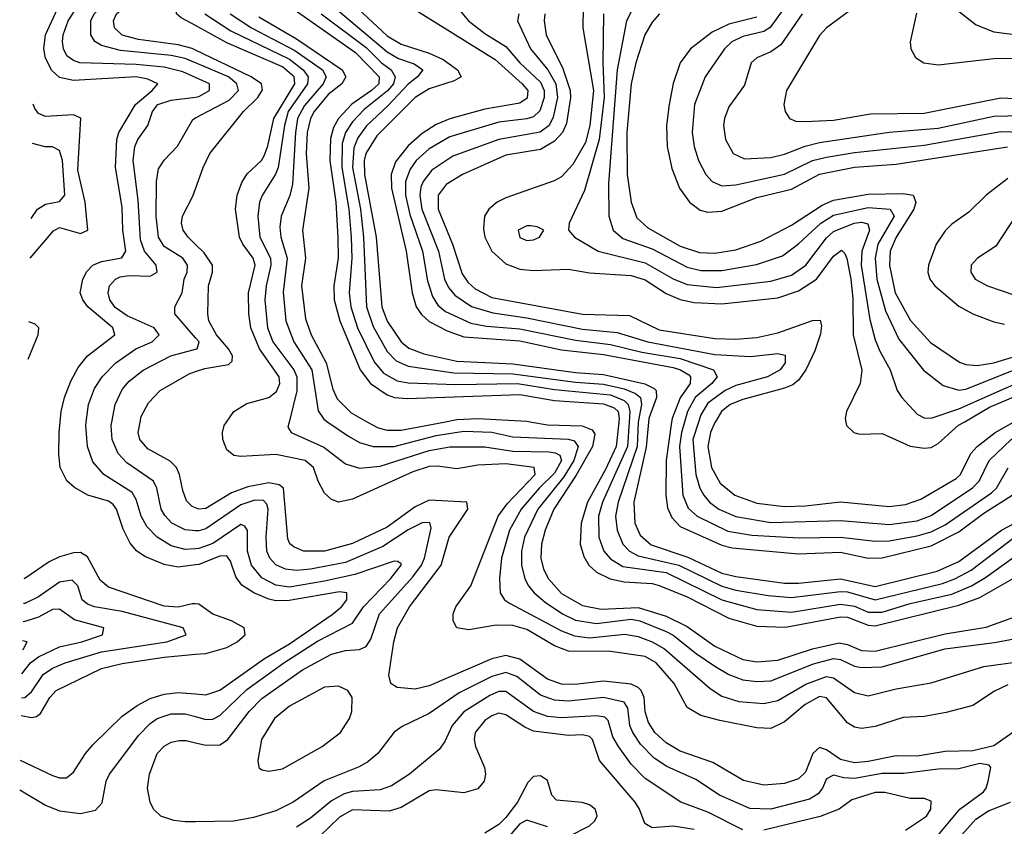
# Model space of a CAD drawing. Header units: inches. Extents: x 1173000 to 1307049, y 522583 to 678455.
# Tile 530 of 617: x 1199496 to 1202320, y 668841 to 671153. Entities that reach past the tile are written whole.
import ezdxf

# ---------------------------------------------------------------- set-up
doc = ezdxf.new("R2010")
doc.units = ezdxf.units.IN
doc.header["$MEASUREMENT"] = 0
for name, color, linetype in [('B1696', 7, 'Continuous'), ('B1697', 7, 'Continuous'), ('B2606', 7, 'Continuous'), ('B2607', 7, 'Continuous')]:
    doc.layers.add(name, color=color, linetype=linetype)

msp = doc.modelspace()

# ---------------------------------------------------------------- linework, layer by layer
at = {"layer": 'B1696', "color": 5}
for points, elevation in [([(1200000, 669590.2), (1199950, 669583.9), (1199910, 669591.3), (1199854.2, 669614.2), (1199830.8, 669630.8), (1199812.6, 669652.6), (1199792.5, 669692.5), (1199773.6, 669750), (1199763.6, 669763.6), (1199750, 669772.8), (1199690.7, 669790.7), (1199652.5, 669812.5), (1199631.2, 669831.2), (1199612, 669870), (1199608.1, 669908.1), (1199608.5, 669970), (1199611.8, 670000)], 1420), ([(1200000, 669636.5), (1199970, 669634.8), (1199930, 669645.4), (1199889.6, 669669.6), (1199860.2, 669700.2), (1199843.7, 669730), (1199830, 669777.8), (1199818.4, 669798.4), (1199737.2, 669850), (1199705.8, 669885.8), (1199689.7, 669929.7), (1199685, 669990), (1199686.3, 670000)], 1440), ([(1200000, 669688.4), (1199970, 669690.7), (1199932.2, 669710), (1199911.7, 669731.7), (1199901.6, 669750), (1199889.3, 669810), (1199879.2, 669830), (1199803, 669883), (1199778.2, 669910), (1199761.1, 669950), (1199757.6, 669990), (1199759.6, 670000)], 1460), ([(1200000, 669754.3), (1199990, 669758.1), (1199974.5, 669774.5), (1199963.4, 669803.4), (1199954.5, 669850), (1199945, 669870), (1199927.4, 669887.4), (1199863, 669923), (1199840.3, 669950), (1199835.3, 669970), (1199841.4, 670000)], 1480), ([(1200000, 669478.3), (1199990, 669479.2), (1199950, 669469.2), (1199910, 669472.2), (1199750, 669526.6), (1199726.5, 669546.5), (1199690, 669613.1), (1199670, 669625.9), (1199650, 669625.1), (1199610, 669613.8), (1199580.4, 669599.6), (1199510, 669551), (1199507.6, 669550.5)], 1380), ([(1199500.9, 669209.6), (1199510, 669210), (1199530, 669226), (1199563.4, 669276.6), (1199590, 669294.5), (1199626.4, 669310), (1199730, 669341.4), (1199917.4, 669370), (1199973.4, 669390), (1199964.7, 669410), (1199790, 669456.5), (1199710.3, 669470.3), (1199690, 669477.9), (1199675.1, 669490), (1199662.5, 669530), (1199646.6, 669546.6), (1199610, 669541.3), (1199550, 669498.5), (1199510, 669479.9), (1199506.2, 669479.5)], 1360), ([(1199502.2, 669278), (1199527, 669310), (1199550, 669327), (1199610, 669355.4), (1199674, 669370), (1199733.4, 669390), (1199737, 669410), (1199653.1, 669433.1), (1199610, 669463.3), (1199590, 669462.1), (1199550, 669440.3), (1199510, 669427.8), (1199505.2, 669427.2)], 1340), ([(1199503.6, 669347.4), (1199506.3, 669350), (1199517.1, 669370), (1199504.1, 669372.8)], 1320), ([(1199499.9, 669158.5), (1199530, 669152.8), (1199543.9, 669156.1), (1199555.3, 669164.7), (1199582, 669210), (1199600.7, 669230), (1199730, 669293.2), (1199790, 669307.4), (1199910, 669326.1), (1200000, 669334.1)], 1380), ([(1199497.3, 669030.8), (1199590, 668986.2), (1199610, 668979.9), (1199630, 668980.2), (1199650, 668995.9), (1199684.4, 669050), (1199705.4, 669074.6), (1199790, 669156.6), (1199832.4, 669187.6), (1199870, 669207.1), (1199910, 669219.9), (1199950, 669224.7), (1200000, 669220.5)], 1420), ([(1199495.7, 668945.8), (1199570, 668901.6), (1199610, 668884.9), (1199670, 668877.9), (1199713.1, 668886.9), (1199731.9, 668908.1), (1199744, 668970), (1199753, 668990), (1199837.5, 669102.5), (1199870, 669135.8), (1199890.2, 669150), (1199930, 669163.2), (1199970, 669163.4), (1200000, 669155.4)], 1440), ([(1200000, 668853.7), (1199970, 668853.3), (1199937.8, 668857.8), (1199900.2, 668870), (1199879.4, 668890), (1199869.5, 668910), (1199862.2, 668950), (1199867.9, 668990), (1199890, 669049.8), (1199910, 669071), (1199930, 669082), (1199953, 669087), (1199973.5, 669086.5), (1200000, 669080.2)], 1460)]:
    msp.add_lwpolyline(points, dxfattribs=dict(at, elevation=elevation))
at = {"layer": 'B1697', "color": 5}
for points, elevation in [([(1200000, 670987.6), (1199963.6, 671003.6), (1199910, 671017.5), (1199830, 671025.3), (1199667.8, 671030), (1199650, 671036.3), (1199631.3, 671050), (1199621.5, 671070), (1199618.3, 671090), (1199620.1, 671110), (1199635, 671150), (1199664.3, 671195.7), (1199679.7, 671210), (1199711.7, 671228.3), (1199822.8, 671277.2), (1199871.6, 671308.4), (1199924, 671350), (1199941.1, 671370), (1199965, 671430), (1199988.5, 671470), (1200000, 671479.4)], 1440), ([(1200000, 671029.9), (1199970, 671042.5), (1199930, 671050.4), (1199784.9, 671064.9), (1199730, 671079.2), (1199710.9, 671090.9), (1199699.3, 671110), (1199700.1, 671150), (1199709.1, 671170), (1199739.8, 671200.2), (1199810, 671236.4), (1199879.6, 671280.4), (1199960.1, 671339.9), (1199970.2, 671350), (1199985, 671410), (1200000, 671438.4)], 1460), ([(1200000, 671065.8), (1199990, 671070.5), (1199950, 671081.3), (1199836.3, 671096.3), (1199789.5, 671109.5), (1199767.5, 671130), (1199764.5, 671150), (1199773.3, 671170), (1199797, 671190), (1199901.5, 671258.5), (1199992.3, 671327.7), (1200000, 671341.6)], 1480), ([(1200000, 671136.8), (1199959.2, 671159.2), (1199945.9, 671170), (1199944.4, 671184.4), (1199955.8, 671210), (1200000, 671256.9)], 1520), ([(1199611.8, 670000), (1199615, 670030), (1199624, 670070), (1199642.5, 670117.5), (1199663.4, 670156.6), (1199689.8, 670190.2), (1199768.4, 670250), (1199763.1, 670270), (1199691.6, 670330), (1199676.5, 670350), (1199669.3, 670370), (1199676.6, 670410), (1199688.3, 670431.7), (1199705.8, 670450), (1199730, 670460.5), (1199788.8, 670471.2), (1199799.8, 670490), (1199791.1, 670550), (1199790, 670616.4), (1199770.8, 670730), (1199774.2, 670810), (1199780.2, 670830), (1199828, 670910), (1199876.1, 670950), (1199892, 670970), (1199863.2, 670983.2), (1199830, 670989.4), (1199650, 670979.4), (1199610, 670987.8), (1199587.5, 671007.5), (1199570, 671042.7), (1199565.3, 671070), (1199569.4, 671110), (1199610, 671197.1)], 1420), ([(1199686.3, 670000), (1199692.7, 670050), (1199710, 670096), (1199731.9, 670130), (1199771.6, 670170), (1199828.9, 670210), (1199875.3, 670230), (1199895.6, 670250), (1199881.3, 670270), (1199804.2, 670304.2), (1199770, 670328.3), (1199754, 670350), (1199749.3, 670370), (1199753.3, 670390), (1199770.4, 670409.6), (1199784, 670416), (1199810, 670419.8), (1199870, 670418.6), (1199890.1, 670430), (1199887, 670450), (1199854.1, 670490), (1199842.5, 670522.5), (1199835.6, 670635.6), (1199821.6, 670750), (1199826.2, 670790), (1199834.1, 670810), (1199863, 670850), (1199876.4, 670890), (1199892.4, 670910), (1199930, 670923), (1200000, 670931.8)], 1440), ([(1199525.9, 670469.7), (1199592.2, 670547.8), (1199610, 670558), (1199670, 670540.2), (1199690.9, 670550), (1199683.5, 670630), (1199662.1, 670722.1), (1199671.1, 670871.1), (1199650, 670881.1), (1199570, 670876.1), (1199550, 670884.3), (1199538.7, 670898.7), (1199534.6, 670911.1)], 1380), ([(1200000, 670241.6), (1199941, 670310), (1199940.7, 670330), (1199961.4, 670370), (1199967.5, 670410), (1199975.9, 670430), (1199976.6, 670450), (1199963.4, 670470), (1199910, 670503.2), (1199893.9, 670530), (1199887.2, 670590), (1199887.7, 670690), (1199894, 670726), (1199909.7, 670750.3), (1199948.7, 670791.3), (1199992.2, 670867.8), (1200000, 670871.9)], 1460), ([(1199528.1, 670583.1), (1199546.3, 670610), (1199570, 670624.6), (1199610, 670632), (1199624.9, 670650), (1199618.9, 670750), (1199610, 670778.4), (1199590, 670789), (1199568.5, 670788.5), (1199532.4, 670798.7)], 1360), ([(1200000, 670509.4), (1199978.9, 670530), (1199964.6, 670550), (1199960.1, 670570), (1199962.8, 670590), (1199992.7, 670647.3), (1200000, 670668.3)], 1480), ([(1199520.1, 670180), (1199548.4, 670250), (1199550.1, 670270), (1199540.5, 670280.5), (1199522.3, 670287.3)], 1380), ([(1199759.6, 670000), (1199769.7, 670050), (1199790, 670092.9), (1199810, 670117.2), (1199850, 670148.3), (1199929.3, 670190), (1200000, 670208.8)], 1460), ([(1199841.4, 670000), (1199844.5, 670015.5), (1199864.9, 670055.1), (1199898.5, 670090), (1199981.6, 670138.4), (1200000, 670144.5)], 1480)]:
    msp.add_lwpolyline(points, dxfattribs=dict(at, elevation=elevation))
at = {"layer": 'B2606', "color": 5}
for points, elevation in [([(1202330, 669246.1), (1202291.8, 669228.2), (1202230, 669187.7), (1202153, 669167), (1202090, 669156.2), (1202030, 669153), (1201950, 669127.1), (1201910, 669121.8), (1201890, 669125.6), (1201870, 669137.5), (1201810, 669208.9), (1201790, 669213.5), (1201748.6, 669190), (1201690, 669140.5), (1201650, 669120.9), (1201610, 669123), (1201504.3, 669144.3), (1201450, 669159), (1201410, 669181.9), (1201372.9, 669250), (1201321.1, 669310), (1201290, 669328.1), (1201190, 669341.8), (1201070, 669343.2), (1201030, 669358.7), (1200950, 669405), (1200910, 669416.3), (1200862.8, 669417.2), (1200784.5, 669404.5), (1200749.4, 669410), (1200739, 669430), (1200739.4, 669450), (1200746.6, 669470), (1200790, 669530), (1200868.5, 669730), (1200894.4, 669765.6), (1200974.4, 669850), (1200971.9, 669870), (1200890, 669880.3), (1200810, 669876.1), (1200750, 669865.8), (1200693.9, 669873.9), (1200670, 669872.9), (1200623.1, 669856.9), (1200450, 669778.7), (1200410, 669770.7), (1200390, 669777.6), (1200370, 669796.3), (1200352, 669830), (1200338.2, 669870), (1200314.7, 669890), (1200230, 669906.5), (1200130, 669900.7), (1200110, 669903.9), (1200090, 669920.2), (1200078.3, 669950), (1200077.1, 669970), (1200082.3, 669990), (1200089.3, 670000)], 1520), ([(1200268.9, 670000), (1200265.2, 669985.2), (1200274.4, 669970), (1200367.8, 669927.8), (1200430, 669880.3), (1200470, 669868.1), (1200530, 669873.4), (1200670, 669918.1), (1200730, 669928.5), (1200830, 669928.6), (1200910, 669916), (1201014.2, 669914.2), (1201032, 669912), (1201044.8, 669904.8), (1201049.5, 669890), (1201030, 669853.1), (1200985.6, 669810), (1200934.1, 669750), (1200900.5, 669690), (1200877.3, 669610), (1200871.6, 669551.6), (1200873.9, 669510), (1200886.5, 669490), (1200900.9, 669480.9), (1201050, 669400.9), (1201087, 669387), (1201130, 669381.7), (1201231.8, 669391.8), (1201270, 669384.7), (1201310, 669369.6), (1201345.8, 669350), (1201476, 669236), (1201510, 669213.8), (1201558.4, 669198.4), (1201630, 669193), (1201670, 669201.8), (1201751.2, 669248.8), (1201810, 669270.8), (1201830, 669266.5), (1201890, 669224.8), (1201930, 669215.3), (1202010, 669235.1), (1202110, 669252.2), (1202261, 669299), (1202351.6, 669311.6)], 1540), ([(1200379.8, 670000), (1200439.2, 669959.2), (1200470, 669941.5), (1200510, 669929.5), (1200570.1, 669930.1), (1200690, 669961.5), (1200770, 669973.9), (1200850, 669970.8), (1200910, 669957.5), (1201070, 669951.1), (1201086.4, 669946.4), (1201098, 669930), (1201085.7, 669890), (1201056.8, 669843.2), (1200982.2, 669750), (1200943.7, 669670), (1200935.1, 669630), (1200935.1, 669590), (1200945, 669550), (1200955.5, 669530), (1200971.2, 669510), (1201003.1, 669483.1), (1201052.8, 669450), (1201090, 669431.7), (1201150, 669422.2), (1201250, 669434.9), (1201274.6, 669430), (1201350, 669399.2), (1201370, 669388.9), (1201435.9, 669335.9), (1201490, 669300.2), (1201530, 669275.7), (1201570, 669260.4), (1201610, 669255.7), (1201650, 669257.9), (1201773.2, 669306.8), (1201830, 669321.7), (1201850, 669318.8), (1201890, 669299.9), (1201910, 669296), (1201970, 669298), (1202149.8, 669350), (1202292.4, 669367.6), (1202430, 669393.3)], 1560), ([(1200493.8, 670000), (1200523.5, 669983.5), (1200550, 669976.6), (1200590, 669976.3), (1200712.3, 670000)], 1580), ([(1200964.8, 670000), (1201010, 669991.8), (1201109.1, 669989.1), (1201138, 669978), (1201145.3, 669965.3), (1201138.7, 669930), (1201092.4, 669847.6), (1201027.5, 669750), (1201002.9, 669690), (1200992.6, 669650), (1200990.9, 669610), (1200998.6, 669578.6), (1201012.5, 669550), (1201050, 669508.8), (1201110, 669474.1), (1201163.7, 669463.7), (1201270, 669468), (1201350, 669443.2), (1201410, 669414.1), (1201490, 669357), (1201570, 669319.6), (1201610, 669312.7), (1201670, 669317.6), (1201770.3, 669349.7), (1201846.6, 669366.6), (1201870, 669362), (1201910, 669345.1), (1201950, 669343.2), (1202150, 669392.3), (1202268, 669412), (1202430, 669470.1)], 1580), ([(1201213.9, 670000), (1201206.4, 669930), (1201176.4, 669863.6), (1201124.5, 669770), (1201106.5, 669710), (1201103.6, 669650), (1201114.2, 669614.2), (1201128.6, 669590), (1201150, 669569.1), (1201189.4, 669550), (1201230, 669542), (1201310, 669536.9), (1201330, 669531), (1201410, 669498.4), (1201530, 669437.8), (1201610, 669414.4), (1201692, 669412), (1201850, 669441.7), (1201870, 669440.8), (1201930, 669417.4), (1201950, 669416.1), (1202190, 669475), (1202250, 669496.7), (1202376.9, 669570)], 1620), ([(1201243.5, 670000), (1201238.8, 669930), (1201167.7, 669770), (1201155.9, 669730), (1201157.4, 669670), (1201171.4, 669630), (1201190, 669607.7), (1201226.2, 669586.2), (1201350, 669568.2), (1201510, 669490.2), (1201610, 669462.1), (1201710, 669455.1), (1201850, 669477.7), (1201890, 669471.9), (1201930, 669454.5), (1201970, 669455.1), (1202050, 669479.9), (1202170, 669506.6), (1202225.5, 669530), (1202265.8, 669554.2), (1202399.2, 669650)], 1640), ([(1201270.2, 670000), (1201270, 669999.1), (1201266.6, 669930), (1201212, 669770), (1201205.2, 669730), (1201209.2, 669690), (1201225.8, 669650), (1201244.8, 669630), (1201270, 669616.6), (1201386.2, 669590), (1201510, 669529.3), (1201550, 669517.8), (1201642.8, 669502.8), (1201710, 669497.1), (1201850, 669514), (1201870, 669513.1), (1201950, 669490.6), (1202142.8, 669537.2), (1202178.1, 669550), (1202224.6, 669575.4), (1202348.9, 669670)], 1660), ([(1201299.8, 670000), (1201292.3, 669927.7), (1201257.2, 669770), (1201260.5, 669710), (1201275.6, 669675.6), (1201307.5, 669647.5), (1201412.4, 669612.4), (1201510, 669566.5), (1201550, 669557.2), (1201690, 669538.4), (1201730, 669537.6), (1201850, 669550.6), (1201950, 669528.5), (1202127.8, 669572.2), (1202190, 669599.9), (1202312.5, 669690), (1202401.8, 669738.2)], 1680), ([(1201365.6, 670000), (1201350.4, 669890.4), (1201349.1, 669790), (1201354.1, 669754.1), (1201366, 669726), (1201390, 669700.9), (1201510, 669646.9), (1201539.5, 669639.5), (1201730, 669622.4), (1201850, 669626.6), (1201930, 669610), (1201970, 669610.8), (1202110, 669645.1), (1202190, 669685.4), (1202261.2, 669738.8), (1202342.4, 669790)], 1720), ([(1201402.4, 670000), (1201393.8, 669970), (1201388, 669930), (1201397.7, 669790), (1201413.5, 669753.5), (1201438.9, 669730), (1201527.3, 669687.3), (1201595.5, 669675.5), (1201731.8, 669668.2), (1201850, 669670.3), (1201950, 669658.2), (1201990, 669659.8), (1202070, 669673.3), (1202110, 669685.3), (1202150, 669705.6), (1202283.1, 669796.9), (1202298, 669810), (1202331.1, 669868.9)], 1740), ([(1201443.2, 670000), (1201426.9, 669950), (1201435.2, 669850), (1201446.6, 669810), (1201457.8, 669790), (1201474.8, 669770), (1201501.4, 669750), (1201550, 669728.8), (1201650, 669711.8), (1201850, 669718), (1201990, 669705.8), (1202070, 669716.7), (1202110, 669731.8), (1202228.7, 669811.3), (1202247.9, 669830), (1202277.1, 669890), (1202339.8, 669950), (1202370, 669970.3), (1202410, 669982.4), (1202510, 669980.8), (1202570, 669996.5), (1202597.9, 670000)], 1760), ([(1201490.6, 670000), (1201490, 669999), (1201477.3, 669970), (1201469.8, 669930.2), (1201479.7, 669870), (1201504.7, 669824.7), (1201547.3, 669790), (1201610, 669767.6), (1201690, 669757.9), (1201750, 669759.4), (1201850, 669771.3), (1201990, 669757.6), (1202036.2, 669763.8), (1202081, 669779), (1202182, 669838), (1202194.1, 669850), (1202224.3, 669910), (1202242.7, 669930), (1202294.3, 669970), (1202346.1, 670000)], 1780), ([(1201865.3, 670000), (1201867.4, 669990), (1201888.4, 669970), (1201904.9, 669964.9), (1201970, 669967), (1202050, 669931), (1202090, 669924.7), (1202110, 669927.4), (1202130, 669938), (1202189.1, 669990.9), (1202204.6, 670000)], 1820), ([(1202370, 669128), (1202290, 669071.7), (1202230, 669057.1), (1202150, 669055.6), (1202070, 669042.2), (1202010, 669043), (1201930, 669026.6), (1201890, 669023), (1201850, 669032.4), (1201810, 669059.7), (1201790, 669066.9), (1201770.8, 669049.2), (1201750, 668996.6), (1201730, 668977.5), (1201690, 668963.8), (1201630, 668958.6), (1201572.4, 668972.4), (1201483.8, 669023.8), (1201390, 669056.8), (1201350, 669080.2), (1201318, 669110), (1201299, 669139), (1201289.6, 669169.6), (1201286.8, 669210), (1201278.5, 669230), (1201270, 669239.3), (1201250, 669248.1), (1201170, 669256.9), (1201087.8, 669247.8), (1201050, 669248.3), (1201010, 669263), (1200930, 669319.7), (1200890, 669330.7), (1200850, 669320.7), (1200670, 669243.5), (1200630, 669234.5), (1200578.6, 669238.6), (1200560.7, 669250), (1200554.3, 669274.3), (1200568.7, 669370), (1200579.6, 669410), (1200613.7, 669470), (1200705.1, 669590), (1200728.1, 669670), (1200781, 669750), (1200778, 669770), (1200670, 669775.6), (1200630, 669756.9), (1200550, 669698.8), (1200450, 669652.1), (1200370, 669629.8), (1200309.8, 669629.8), (1200281.7, 669641.7), (1200271, 669651), (1200264.9, 669664.9), (1200252.1, 669810), (1200240.3, 669820.3), (1200210, 669826), (1200150, 669814.4), (1200103.2, 669796.8), (1200030, 669752.4), (1200010, 669750.5), (1200000, 669754.3)], 1480), ([(1200000, 669080.2), (1200030, 669073.1), (1200070, 669074.9), (1200091.3, 669088.7), (1200154, 669170), (1200190, 669207), (1200306.5, 669290), (1200390, 669334.3), (1200430, 669345.3), (1200470, 669347.5), (1200490, 669356.1), (1200502.9, 669377.1), (1200528.2, 669450), (1200623.5, 669556.5), (1200647.8, 669590), (1200656.8, 669610), (1200676, 669696), (1200671.9, 669711.9), (1200650, 669711.4), (1200610, 669691), (1200537.2, 669642.8), (1200430, 669597.7), (1200330, 669577.7), (1200290, 669574.3), (1200258, 669578), (1200230, 669591), (1200213.2, 669610), (1200204.9, 669630), (1200202.5, 669670), (1200208, 669750), (1200204.3, 669764.3), (1200194.7, 669774.7), (1200170, 669776.2), (1200130, 669762.5), (1200030, 669693.5), (1200010, 669687.6), (1200000, 669688.4)], 1460), ([(1200000, 669155.4), (1200030, 669147.5), (1200050, 669148.4), (1200070, 669158.5), (1200147.1, 669232.9), (1200253.2, 669310), (1200350, 669371.7), (1200450, 669423.2), (1200481.6, 669470), (1200559.2, 669550), (1200590.4, 669590), (1200590, 669593.4), (1200580.3, 669600.3), (1200570, 669601.5), (1200456.9, 669563.1), (1200370, 669543.5), (1200270, 669526.8), (1200230, 669532.1), (1200190, 669553.5), (1200160.6, 669590), (1200149.3, 669630), (1200148.8, 669688.8), (1200141.2, 669701.2), (1200130, 669706.1), (1200050, 669651.7), (1200010, 669637.1), (1200000, 669636.5)], 1440), ([(1200000, 669220.5), (1200030, 669217.9), (1200070, 669231), (1200197.5, 669322.5), (1200270, 669364.5), (1200392, 669448), (1200418.5, 669470), (1200434.5, 669490), (1200433.7, 669510), (1200413.2, 669513.2), (1200268.2, 669488.2), (1200230, 669487), (1200210, 669491.7), (1200167.7, 669510), (1200132.7, 669532.7), (1200115.7, 669555.7), (1200100.8, 669600.8), (1200090, 669616), (1200070, 669615), (1200010, 669591.4), (1200000, 669590.2)], 1420), ([(1200000, 669334.1), (1200030, 669336.8), (1200090, 669353.8), (1200119.6, 669370), (1200142.6, 669390), (1200139.3, 669410), (1200103.5, 669430), (1200049.6, 669449.6), (1200010, 669477.4), (1200000, 669478.3)], 1380), ([(1202130, 668815.6), (1202192.3, 668890), (1202260.1, 668939.9), (1202268, 668950), (1202273.4, 668970), (1202281.7, 669010), (1202276.3, 669016.3), (1202250, 669020.6), (1202190, 669005.9), (1202130, 669004.3), (1202032.2, 668992.2), (1201970, 668992.8), (1201890, 668978.1), (1201859.9, 668979.9), (1201830, 668987.9), (1201810, 668976.9), (1201799, 668950), (1201786.4, 668933.6), (1201761.1, 668918.9), (1201650, 668889.8), (1201590, 668891.9), (1201503, 668930), (1201435, 668975), (1201352, 669012), (1201316.1, 669036.1), (1201276.8, 669076.8), (1201254.1, 669110), (1201245.8, 669130), (1201240, 669180), (1201230, 669196.4), (1201170, 669210), (1201070, 669199.3), (1201030, 669202.1), (1200990, 669217.2), (1200921.5, 669270), (1200890, 669282.1), (1200850, 669270.6), (1200756.1, 669223.9), (1200670, 669164.2), (1200593.1, 669126.9), (1200569.5, 669110.5), (1200522.8, 669050), (1200494.7, 669025.3), (1200469, 669011), (1200368.6, 668971.4), (1200280.2, 668910), (1200230, 668885.5), (1200166.3, 668866.3), (1200110, 668855.2), (1200000, 668853.7)], 1460), ([(1201570, 668830.7), (1201470, 668881.6), (1201391.9, 668910), (1201290, 668978.2), (1201250, 669018.7), (1201213.2, 669070), (1201197.5, 669097.5), (1201184, 669144), (1201174.1, 669154.1), (1201150, 669157.8), (1201050, 669151.5), (1201010, 669155.9), (1200969.1, 669170), (1200890, 669227.1), (1200870, 669227.6), (1200844.1, 669215.9), (1200770, 669168.9), (1200736.6, 669130), (1200715.5, 669084.5), (1200699.1, 669060.9), (1200613.4, 668990), (1200562.6, 668957.4), (1200530, 668945.4), (1200450, 668940.6), (1200426, 668934), (1200390, 668914.1), (1200330, 668863.8), (1200290, 668838.3)], 1440), ([(1201430, 668831.7), (1201370, 668841.2), (1201310, 668836.3), (1201289, 668849), (1201273.6, 668890), (1201260.9, 668910), (1201159.2, 669030), (1201138.8, 669090), (1201130, 669098.8), (1201110, 669102.9), (1201070, 669100.8), (1200970, 669114.1), (1200945, 669125), (1200890, 669160.8), (1200870, 669165), (1200850, 669158.1), (1200830, 669144.4), (1200802.5, 669110), (1200799.4, 669090), (1200802.8, 669070), (1200829.4, 669010), (1200832.2, 668990), (1200828.2, 668970), (1200810, 668948.1), (1200770, 668936.7), (1200690, 668945.9), (1200670, 668943), (1200590, 668894.5), (1200555.7, 668884.3), (1200450, 668888.2), (1200412.7, 668867.3), (1200330, 668786.8)], 1420), ([(1201070, 668812), (1201130, 668842.4), (1201144.1, 668855.9), (1201152, 668870), (1201150, 668878.3), (1201146.3, 668890), (1201130, 668902.6), (1201109.6, 668909.6), (1201035.8, 668915.8), (1201021.8, 668930), (1201010, 668971.9), (1200990, 668985.7), (1200970, 668983.4), (1200953.7, 668966.3), (1200923.4, 668910), (1200890, 668866.2), (1200870, 668846.1), (1200830, 668821.7)], 1380), ([(1202036.6, 668830), (1202097.2, 668870), (1202109.6, 668890), (1202110, 668912.8), (1202090, 668920.4), (1202050, 668921), (1201977.8, 668937.8), (1201950, 668937.4), (1201882.8, 668917.2), (1201846.5, 668890), (1201791.4, 668868.6), (1201630.1, 668830.1)], 1440), ([(1202110, 668718.5), (1202238.5, 668861.5), (1202275, 668885), (1202337.4, 668910)], 1480), ([(1201010, 668839.5), (1200950, 668858.1), (1200930, 668848), (1200870, 668778)], 1360)]:
    msp.add_lwpolyline(points, dxfattribs=dict(at, elevation=elevation))
at = {"layer": 'B2606', "color": 5, "elevation": 1480}
msp.add_lwpolyline([(1200410, 669242.4), (1200370, 669240.2), (1200270, 669185.6), (1200226.6, 669150), (1200189, 669090), (1200179.2, 669030), (1200181.3, 669010), (1200190, 669002.6), (1200210, 668999.2), (1200250, 669006.1), (1200363.5, 669070), (1200416.1, 669110), (1200442.2, 669150), (1200448.9, 669170), (1200449.8, 669209.8), (1200437.4, 669230)], close=True, dxfattribs=at)
at = {"layer": 'B2607', "color": 5}
for points, elevation in [([(1200374.1, 671210), (1200550, 671061.3), (1200581.9, 671041.9), (1200627.3, 671027.3), (1200651.8, 671010), (1200636.9, 670990), (1200610, 670968.4), (1200552.8, 670907.2), (1200490.5, 670849.5), (1200465.4, 670814.6), (1200454.2, 670785.8), (1200450.4, 670730), (1200472.9, 670610), (1200482.1, 670530), (1200490.7, 670330), (1200510, 670273.7), (1200550, 670202.4), (1200575.7, 670175.7), (1200610, 670159.9), (1200741.4, 670141.4), (1200910, 670138.6), (1201090, 670114), (1201170, 670108.8), (1201230, 670095.4), (1201262.1, 670082.1), (1201276.9, 670070), (1201279.3, 670050), (1201270.2, 670000)], 1660), ([(1200439.5, 671210), (1200550, 671107.1), (1200590, 671082.9), (1200670, 671057.7), (1200710, 671039.5), (1200751.8, 671010), (1200761.7, 670990), (1200741.9, 670978.1), (1200670, 670955.4), (1200630, 670930.5), (1200519.7, 670820.3), (1200488.3, 670770), (1200483.7, 670750), (1200484.5, 670710), (1200517.9, 670530), (1200534.9, 670330), (1200549.6, 670289.6), (1200589.9, 670229.9), (1200611.9, 670211.9), (1200655.3, 670195.3), (1200750, 670174.3), (1200910, 670167.2), (1201090, 670141.9), (1201170, 670135.8), (1201289.1, 670109.1), (1201316, 670096), (1201321.7, 670090), (1201321.9, 670070), (1201300.8, 670010), (1201299.8, 670000)], 1680), ([(1201710, 671217), (1201648.8, 671131.2), (1201630, 671119.9), (1201570, 671105.3), (1201538.3, 671090), (1201517.5, 671070), (1201461.7, 670990), (1201431.3, 670910), (1201425, 670830), (1201430.5, 670790), (1201443, 670750), (1201464.1, 670710), (1201481.9, 670690), (1201510, 670677.2), (1201550, 670680.2), (1201690, 670710.3), (1201770, 670749.4), (1201810, 670759.4), (1201890, 670773), (1202090, 670794), (1202310, 670832.6), (1202430, 670829.1)], 1940), ([(1200026.5, 671170), (1200101.3, 671121.3), (1200270, 671039.9), (1200308.7, 671010), (1200323.4, 670990), (1200321.5, 670970), (1200266, 670890), (1200254.8, 670850), (1200236.8, 670730), (1200229.6, 670710.4), (1200190.9, 670649.1), (1200183.8, 670630), (1200178.5, 670590), (1200184.8, 670530), (1200215, 670470), (1200216.3, 670450), (1200202.7, 670390), (1200198.7, 670350), (1200206.8, 670270), (1200221.9, 670230), (1200281.8, 670150), (1200291, 670130), (1200291, 670089), (1200268.9, 670000)], 1540), ([(1200099.4, 671170), (1200160.4, 671130), (1200285.1, 671065.1), (1200364, 671010), (1200375.1, 670990), (1200366.4, 670970), (1200312.2, 670907.8), (1200292.8, 670870), (1200286.5, 670830), (1200278.4, 670681.6), (1200270.5, 670649.5), (1200246.1, 670590), (1200241.6, 670558.4), (1200245.2, 670530), (1200262.8, 670470), (1200251.9, 670371.9), (1200259.3, 670290), (1200281.9, 670230), (1200334.1, 670150), (1200352.2, 670032.2), (1200368.1, 670008.1), (1200379.8, 670000)], 1560), ([(1200282.7, 671182.7), (1200459.2, 671059.2), (1200526.7, 670990), (1200525.4, 670970), (1200504.4, 670950), (1200448.8, 670911.2), (1200410, 670870), (1200395.9, 670844.1), (1200387.2, 670812.8), (1200385.7, 670750), (1200402.1, 670630), (1200408.7, 670528.7), (1200409, 670470), (1200397, 670390), (1200397.6, 670350), (1200413.8, 670290), (1200472.1, 670150), (1200502.2, 670110), (1200550, 670078), (1200570.4, 670070.4), (1200607.2, 670067.2), (1200930, 670078.7), (1201030, 670061.6), (1201170, 670051.8), (1201200.5, 670040.5), (1201212, 670030), (1201214.9, 670010), (1201213.9, 670000)], 1620), ([(1200360.2, 671170), (1200490, 671073.4), (1200533.3, 671030), (1200561.4, 671010), (1200573.1, 670990), (1200568.2, 670970), (1200550.8, 670949.2), (1200484.1, 670895.9), (1200450, 670860.8), (1200430, 670830), (1200421.1, 670798.9), (1200419.5, 670730), (1200439.9, 670610), (1200446.9, 670530), (1200448.2, 670470), (1200440.5, 670370), (1200445.2, 670330), (1200464.8, 670270), (1200512.1, 670172.1), (1200539.7, 670139.7), (1200578.1, 670118.1), (1200610, 670111.9), (1200747.2, 670107.2), (1200923.7, 670110), (1201030, 670092.8), (1201190, 670078.3), (1201230, 670062), (1201241.4, 670050), (1201245.6, 670030), (1201243.5, 670000)], 1640), ([(1200616.6, 671190), (1200859.4, 671039.4), (1200936.6, 670970), (1200953, 670950), (1200951.8, 670928.2), (1200930, 670914.4), (1200830, 670896.9), (1200730, 670869.7), (1200690, 670853.1), (1200650, 670827), (1200610, 670791.7), (1200573.7, 670746.3), (1200560.8, 670710), (1200562.1, 670670), (1200604.7, 670490), (1200621.8, 670370), (1200633.4, 670330), (1200647.9, 670307.9), (1200670, 670288.1), (1200721.5, 670261.5), (1200770, 670244.6), (1200930, 670232.3), (1201050, 670207.3), (1201170, 670193.6), (1201370, 670156.1), (1201391.5, 670150), (1201415.1, 670135.1), (1201420.1, 670130), (1201418.7, 670110), (1201390, 670069.6), (1201367, 670010), (1201365.6, 670000)], 1720), ([(1200749.4, 671190), (1200783.4, 671150), (1200830, 671113.8), (1200890, 671076.9), (1200930.1, 671030), (1200990, 670974), (1201000.3, 670950), (1201000.4, 670930), (1200987.9, 670892.1), (1200970, 670875.2), (1200950, 670869), (1200870, 670860), (1200730, 670817.2), (1200670, 670783.6), (1200633.4, 670750), (1200615.3, 670724.7), (1200602.2, 670690), (1200602.4, 670650), (1200615.2, 670595.2), (1200650.7, 670490), (1200665.1, 670405.1), (1200679.6, 670359.6), (1200695.3, 670335.3), (1200717.1, 670317.1), (1200790, 670283.2), (1200834.6, 670274.6), (1200930, 670267.6), (1201090, 670234.3), (1201190, 670222), (1201280.2, 670200.2), (1201390, 670182.6), (1201485.5, 670150), (1201496.6, 670130), (1201481, 670110), (1201433.2, 670070), (1201411.1, 670030), (1201402.4, 670000)], 1740), ([(1200927.8, 671170), (1200923.8, 671150), (1200960.5, 671070), (1201010.2, 671010.2), (1201033.3, 670970), (1201038, 670930), (1201026.1, 670873.9), (1201014.4, 670850), (1200988.9, 670831.1), (1200870, 670810.2), (1200737.7, 670762.3), (1200678.2, 670721.8), (1200652.8, 670690), (1200646.5, 670673.5), (1200643.2, 670650), (1200649.4, 670610), (1200696.8, 670490), (1200714.6, 670410), (1200725.9, 670385.9), (1200743.6, 670363.6), (1200791.3, 670331.3), (1200852.7, 670312.7), (1200950, 670298.5), (1201110, 670265.9), (1201210, 670257.1), (1201297.1, 670230), (1201490, 670193.4), (1201591.8, 670188.2), (1201670, 670196.9), (1201691.8, 670191.8), (1201691, 670170), (1201676.8, 670150), (1201641.2, 670130), (1201550, 670105), (1201518.9, 670090), (1201470, 670053.6), (1201450, 670020.7), (1201443.2, 670000)], 1760), ([(1201001.9, 671170), (1200999.8, 671150), (1201005.9, 671110), (1201053.4, 671013.4), (1201074.9, 670950), (1201075.7, 670930), (1201064.4, 670855.6), (1201053.1, 670830), (1201030, 670805), (1200990, 670781.2), (1200890, 670765.2), (1200765.5, 670710), (1200718.6, 670681.4), (1200696.1, 670650), (1200695.7, 670610), (1200737.2, 670510), (1200765.2, 670425.2), (1200781.4, 670401.4), (1200801.9, 670381.9), (1200850, 670357.1), (1201110, 670309.6), (1201245, 670305), (1201330, 670264.7), (1201490, 670239.8), (1201550, 670237.1), (1201610, 670242.3), (1201670, 670255.3), (1201770, 670291), (1201792, 670292), (1201795.4, 670275.4), (1201792.6, 670252.6), (1201776.1, 670203.9), (1201751, 670150), (1201730, 670120.3), (1201713.2, 670106.8), (1201690, 670097.3), (1201570, 670065), (1201533.4, 670050), (1201509.1, 670030), (1201490.6, 670000)], 1780), ([(1201112.3, 671190), (1201111.2, 671130), (1201141.3, 670950), (1201131.1, 670850), (1201118.4, 670801.6), (1201082.1, 670737.9), (1201050, 670702.7), (1201028.9, 670691.1), (1200890, 670642.7), (1200865.6, 670630), (1200841.6, 670610), (1200829.3, 670590), (1200825.8, 670554.2), (1200830.4, 670530), (1200850.1, 670490), (1200890, 670453.3), (1200930, 670438.2), (1200970, 670434.4), (1201070, 670438.3), (1201130, 670427.7), (1201250, 670419.7), (1201290, 670407.4), (1201350, 670368.6), (1201390, 670351.5), (1201430, 670343.1), (1201510, 670338.5), (1201670, 670355.8), (1201730, 670375.7), (1201781.1, 670410), (1201830, 670475.9), (1201852.6, 670492.6), (1201863, 670483), (1201868.7, 670468.7), (1201879.9, 670410), (1201885.4, 670354.6), (1201886.6, 670250), (1201911.6, 670148.4), (1201906.7, 670110), (1201867.2, 670030), (1201863.2, 670010), (1201865.3, 670000)], 1820), ([(1201170.4, 671170), (1201168, 671032), (1201172.2, 670930), (1201157.8, 670810), (1201116, 670664), (1201071.5, 670570), (1201070.3, 670550), (1201087, 670530), (1201154.7, 670490), (1201290, 670456.6), (1201370, 670410.3), (1201410, 670393.9), (1201494.5, 670385.5), (1201650, 670404.3), (1201710, 670421.4), (1201751, 670450), (1201810, 670528.3), (1201830, 670546.1), (1201889, 670570), (1201910, 670572.8), (1201928.5, 670568.5), (1201933.8, 670550), (1201911.6, 670490), (1201909.7, 670450), (1201934.1, 670294.1), (1201950, 670235.2), (1201962.8, 670202.8), (1201992.8, 670150), (1202012.6, 670090), (1202025.9, 670070), (1202070, 670022.7), (1202090, 670012.2), (1202110, 670011.5), (1202190, 670038), (1202390, 670126.5)], 1840), ([(1201254.8, 671185.2), (1201236.6, 671150), (1201210, 671010), (1201184.3, 670684.3), (1201185.7, 670590), (1201197.8, 670550), (1201226.2, 670526.2), (1201310, 670496.7), (1201410, 670443.6), (1201450, 670434.5), (1201510, 670434.6), (1201608.8, 670451.2), (1201683.6, 670476.4), (1201730, 670510.4), (1201793.7, 670570), (1201830, 670593.3), (1201930, 670615), (1201992.9, 670610), (1202003.7, 670590), (1201957.4, 670510), (1201949.2, 670470), (1201954.4, 670410), (1201979.1, 670319.1), (1202017.6, 670237.6), (1202088.6, 670148.6), (1202144.6, 670104.6), (1202190, 670091.5), (1202210, 670094.1), (1202370, 670158.3)], 1860), ([(1201331.2, 671170), (1201310, 671146.7), (1201288.5, 671110), (1201262.9, 671030), (1201250, 670969.6), (1201236.9, 670830), (1201237.8, 670710), (1201250.1, 670630), (1201265.7, 670585.7), (1201297.1, 670557.1), (1201390, 670504.5), (1201445.6, 670485.6), (1201490, 670483.9), (1201550, 670493.8), (1201621.4, 670518.6), (1201710, 670564), (1201798, 670622), (1201830, 670635.7), (1201930, 670653.1), (1202030, 670655.6), (1202059, 670650), (1202065.9, 670630), (1202060.3, 670610), (1202010, 670530), (1201993.1, 670490), (1201991.1, 670448.9), (1202006.9, 670370), (1202050.6, 670290.6), (1202108.2, 670228.2), (1202191.6, 670171.6), (1202210, 670164.7), (1202242.3, 670162.3), (1202290.1, 670170.1), (1202450, 670218.3)], 1880), ([(1201740.3, 671170), (1201679, 671081), (1201650, 671060.9), (1201610, 671044.1), (1201594.2, 671030), (1201574.4, 670965.6), (1201530, 670903.5), (1201517, 670870), (1201514.1, 670850), (1201520.1, 670810), (1201542, 670770), (1201574.8, 670754.8), (1201650, 670758.3), (1201690, 670767.6), (1201748.7, 670791.3), (1201790, 670801.8), (1201990, 670830.6), (1202130, 670842.9), (1202290, 670876.9), (1202370, 670878.5)], 1960), ([(1201879.3, 671180.7), (1201810.2, 671130), (1201790, 671108.2), (1201695.5, 670950), (1201687.8, 670910), (1201691.1, 670890), (1201704, 670870), (1201722.4, 670862.4), (1201750, 670861.5), (1201830, 670865.8), (1201936.7, 670883.3), (1202090, 670885.3), (1202310, 670929.3), (1202390, 670925.5)], 1980), ([(1202067.8, 671172.2), (1202050.2, 671090), (1202051.9, 671070), (1202065.2, 671045.2), (1202089.6, 671029.6), (1202130, 671023.6), (1202290, 671041.8), (1202350, 671043.2)], 2020), ([(1202183.1, 671183.1), (1202238.9, 671138.9), (1202290, 671118.2), (1202410, 671103.3)], 2040), ([(1200181.8, 671161.8), (1200290, 671098.4), (1200421, 671010), (1200431, 670990), (1200419.4, 670970), (1200381, 670939), (1200340.4, 670890), (1200329.9, 670870), (1200319.9, 670830), (1200317.5, 670770), (1200325.3, 670670), (1200306.8, 670550), (1200315.1, 670470), (1200303.6, 670390), (1200315.9, 670295.9), (1200331.5, 670250), (1200374.9, 670170), (1200394, 670094), (1200406.2, 670066.2), (1200446.4, 670026.4), (1200493.8, 670000)], 1580), ([(1201610, 671160.3), (1201530, 671140.2), (1201482.1, 671117.9), (1201419.6, 671070), (1201390.1, 671030), (1201369.8, 670970.2), (1201358.5, 670910), (1201351.1, 670850), (1201353.1, 670790), (1201366.6, 670726.6), (1201388.7, 670670), (1201416.8, 670630), (1201447.6, 670607.6), (1201470, 670601.3), (1201510, 670604.8), (1201610, 670643.6), (1201710, 670667.8), (1201790, 670710.7), (1201890, 670730.9), (1202010, 670739.7), (1202329.2, 670789.2)], 1920), ([(1200089.3, 670000), (1200110.1, 670029.9), (1200147.3, 670052.7), (1200210, 670070.2), (1200232.2, 670087.8), (1200241.5, 670110), (1200240.3, 670130), (1200183.1, 670210), (1200158.6, 670270), (1200152.7, 670310), (1200152.4, 670370), (1200171.4, 670450), (1200165.7, 670470), (1200135.4, 670510), (1200126.5, 670530), (1200114.9, 670610), (1200119.9, 670650), (1200133.1, 670686.9), (1200148.6, 670711.4), (1200189.3, 670750), (1200196.8, 670763.2), (1200207.9, 670792.1), (1200224.6, 670870), (1200285, 670970), (1200282.7, 670990), (1200250, 671018.3), (1200090, 671087.5), (1200000, 671136.8)], 1520), ([(1200000, 670668.3), (1200021.6, 670730), (1200041.2, 670770), (1200137.6, 670890), (1200178.5, 670930), (1200192, 670952), (1200189.3, 670970), (1200160.1, 670990), (1200000, 671065.8)], 1480), ([(1200000, 670871.9), (1200097, 670923), (1200123.2, 670950), (1200118.3, 670970), (1200095, 670990), (1200000, 671029.9)], 1460), ([(1200000, 670931.8), (1200010, 670933.1), (1200040.6, 670950), (1200039.8, 670970), (1200000, 670987.6)], 1440), ([(1202330, 670698.2), (1202267.9, 670650), (1202218.4, 670601.6), (1202170, 670567.7), (1202150, 670547.9), (1202124.5, 670510), (1202102.2, 670450), (1202101.1, 670430), (1202106.6, 670410), (1202120.6, 670390), (1202190, 670331.8), (1202230, 670310.5), (1202290, 670287), (1202320.6, 670280.6)], 1920), ([(1202351.8, 670590), (1202296.2, 670503.8), (1202243.1, 670470), (1202224.9, 670450), (1202224.5, 670430), (1202236.5, 670410), (1202272, 670390), (1202350, 670363.9)], 1940), ([(1200000, 670144.5), (1200026.8, 670153.2), (1200094.7, 670165.3), (1200105.3, 670174.7), (1200105.7, 670190), (1200094.7, 670210), (1200059.8, 670250), (1200038.5, 670290), (1200035.2, 670310), (1200037, 670390), (1200048.6, 670430), (1200048.3, 670450), (1200025, 670485), (1200000, 670509.4)], 1480), ([(1200000, 670208.8), (1200004.3, 670210), (1200010.1, 670229.9), (1200000, 670241.6)], 1460), ([(1202204.6, 670000), (1202277.5, 670042.5), (1202390, 670090)], 1820), ([(1200712.3, 670000), (1200750, 670007.3), (1200810, 670010), (1200950, 670002.7), (1200964.8, 670000)], 1580)]:
    msp.add_lwpolyline(points, dxfattribs=dict(at, elevation=elevation))
at = {"layer": 'B2607', "color": 5, "elevation": 1840}
msp.add_lwpolyline([(1200962, 670562), (1200950, 670562), (1200925.7, 670550), (1200930, 670529.2), (1200950, 670520.8), (1200970, 670522.8), (1200986.6, 670530), (1200999, 670550), (1200979.7, 670559.7)], close=True, dxfattribs=at)

doc.saveas('drawing.dxf')
